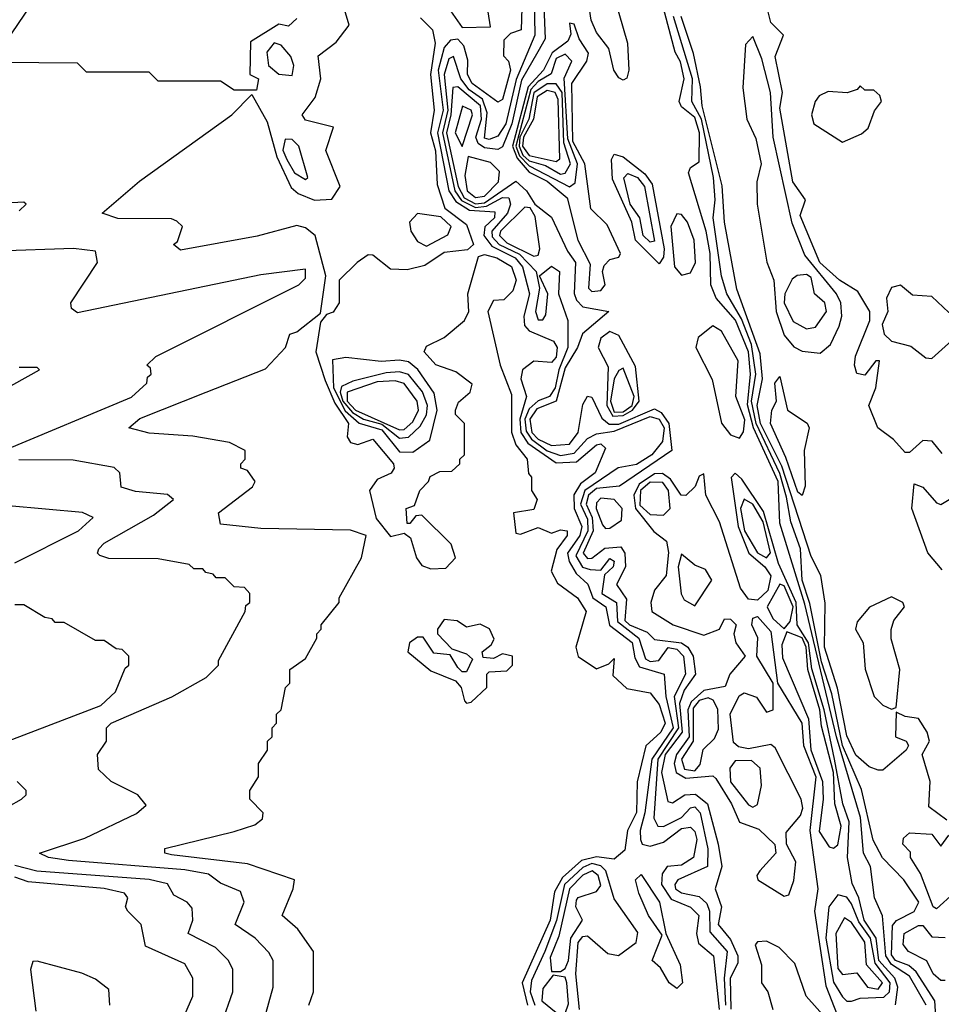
# Model space of a CAD drawing. Extents: x 2889633 to 3052318, y 540750 to 918690.
# Tile 647 of 656: x 2961826 to 2963886, y 873837 to 876038. Entities that reach past the tile are written whole.
import ezdxf

# ---------------------------------------------------------------- set-up
doc = ezdxf.new("R2010")
doc.units = 0

msp = doc.modelspace()

# ---------------------------------------------------------------- linework, layer by layer
at = {"layer": '0CON02XD'}
for points in [[(2961795, 875987.5), (2961948.8, 876215), (2961945, 876230), (2961883, 876213), (2961870, 876215), (2961870, 876225), (2961875, 876237.5), (2961955, 876320), (2961960, 876335), (2961958.3, 876348.3), (2961950, 876355), (2961960, 876365), (2961955, 876380), (2961885, 876380), (2961863, 876377), (2961855, 876370), (2961805, 876370)], [(2963852.5, 873835), (2963815, 873899.4), (2963775, 873926.1), (2963762.2, 873945), (2963754.4, 874034.4), (2963736.7, 874075), (2963728, 874145), (2963711.9, 874175), (2963705.4, 874254.6), (2963652, 874435), (2963580.9, 874730.9), (2963525, 874912.5), (2963521.6, 875005), (2963466.1, 875125), (2963453, 875177), (2963459.7, 875245), (2963455.2, 875295.2), (2963426.2, 875366.2), (2963382.5, 875415), (2963370.8, 875445), (2963369.6, 875515), (2963360.4, 875565), (2963320.8, 875695), (2963325, 875707.5), (2963345, 875720), (2963345.3, 875785), (2963335, 875818.6), (2963305, 875842.5), (2963300, 875855), (2963311.4, 875905), (2963303.2, 875943.2), (2963290.8, 875965), (2963238, 876165)], [(2962950, 876115), (2962946.7, 876015), (2962923, 876007), (2962908.3, 875991.7), (2962907, 875957), (2962918.8, 875945), (2962922.9, 875925), (2962905, 875858.8), (2962895, 875853.3), (2962837.1, 875895), (2962827.1, 875915), (2962827.3, 875947.3), (2962818.8, 875978.8), (2962805, 875993.8), (2962788.6, 875991.4), (2962774.6, 875975.4), (2962761.1, 875925), (2962772.5, 875835), (2962760, 875785), (2962785.4, 875655), (2962801.1, 875631.1), (2962831.6, 875611.6), (2962888.1, 875608.1), (2962887.1, 875595), (2962865.4, 875574.6), (2962863.5, 875555), (2962881, 875531), (2962933.1, 875505), (2962950, 875485), (2962965.5, 875425), (2962952.9, 875375), (2962954.3, 875354.3), (2962965, 875342), (2963018.8, 875318.8), (2963027.5, 875305), (2963025, 875283.3), (2963015, 875271.2), (2962975, 875274), (2962950, 875255), (2962945.8, 875235), (2962958.6, 875195), (2962943.8, 875145), (2962946, 875115), (2962961.4, 875091.4), (2963025, 875047.3), (2963070.9, 875049.1), (2963115, 875087.1), (2963125, 875089.2), (2963135, 875080), (2963112.5, 875025), (2963079.5, 875000.5), (2963064.4, 874975.6), (2963065.5, 874945), (2963082.5, 874905), (2963077.9, 874885), (2963050.5, 874845), (2963053.8, 874826.2)], [(2962975.4, 876125), (2962977.3, 876002.7), (2962935.8, 875904.2), (2962912.2, 875805), (2962895, 875777.5), (2962875, 875770), (2962865, 875772.5), (2962870.9, 875829.1), (2962860.1, 875860.1), (2962830.7, 875880.7), (2962811.8, 875905), (2962795.6, 875955.6), (2962785, 875950), (2962774.7, 875915), (2962782.9, 875835), (2962770.8, 875785), (2962798.6, 875655), (2962813.6, 875633.6), (2962845, 875618), (2962869, 875621), (2962905, 875640), (2962919.1, 875639.1), (2962922.9, 875625), (2962916.5, 875605), (2962881.5, 875565), (2962881.9, 875551.9), (2962897.8, 875535), (2962943.4, 875513.4), (2962980, 875475), (2962987.5, 875437.5), (2962979.2, 875385), (2962985, 875366.7), (2962995, 875366.7), (2963002.3, 875377.7), (2963006.7, 875425), (2962987.5, 875465), (2963015, 875486.7), (2963032.5, 875475), (2963030, 875425), (2963051.4, 875365), (2963051.5, 875305), (2963030.8, 875255), (2963023.1, 875215), (2963010, 875195), (2962985, 875185.7), (2962965, 875167.8), (2962955.3, 875145), (2962957.8, 875117.8), (2962969.9, 875099.9), (2963005, 875073.8), (2963035, 875063.6), (2963065, 875068.9), (2963095, 875101.4), (2963115, 875111.9), (2963155, 875118.2), (2963235, 875150.4), (2963255, 875144.5), (2963266.6, 875125), (2963262.5, 875095), (2963238.6, 875065), (2963205, 875043.5), (2963163.9, 875036.1), (2963089.2, 874985), (2963079.3, 874955), (2963095, 874921.2), (2963095.9, 874895), (2963069.1, 874839.1), (2963084.1, 874814.1), (2963101.4, 874808.6), (2963125, 874807.5), (2963145, 874833.3), (2963155, 874827.5), (2963152.5, 874815), (2963133, 874797), (2963127.5, 874755), (2963160, 874735), (2963162.3, 874692.3), (2963210, 874655), (2963225, 874609.2), (2963235, 874603.3), (2963254.5, 874605.5), (2963275.7, 874634.3), (2963295, 874630.6), (2963310, 874615), (2963314.2, 874575), (2963288.8, 874525), (2963298.8, 874455), (2963252.2, 874385), (2963243.2, 874253.2), (2963252.5, 874235), (2963265, 874234), (2963305.4, 874254.6), (2963325, 874276), (2963335, 874278), (2963347.1, 874265), (2963364.4, 874184.4), (2963363.3, 874145), (2963296.7, 874115), (2963290, 874105), (2963292, 874095), (2963305, 874086), (2963345, 874077.5), (2963362.2, 874062.2), (2963368.1, 874045), (2963368.5, 873998.5), (2963407.5, 873955), (2963400.7, 873895), (2963403.3, 873835)], [(2963147.5, 876115), (2963184.2, 875985), (2963187.5, 875925), (2963183, 875907), (2963175, 875902.5), (2963165, 875907.5), (2963154, 875925), (2963143, 875973), (2963115, 876008.8), (2963103.3, 876036.7), (2963090.7, 876120.7)], [(2962996.2, 876105), (2963000.6, 875995), (2962984, 875966), (2962947.8, 875902.2), (2962926.1, 875805), (2962905, 875753.3), (2962895, 875747.5), (2962865, 875750.8), (2962850.7, 875760.7), (2962845.4, 875775), (2962858.1, 875815), (2962855.9, 875845), (2962805, 875887.1), (2962793.8, 875886.2), (2962789.8, 875825), (2962780, 875785), (2962805.7, 875665), (2962819.3, 875639.3), (2962845, 875625.8), (2962865, 875628.1), (2962935, 875676.7), (2962958.8, 875655), (2962977.5, 875625), (2963015, 875596.2), (2963050.2, 875520.2), (2963068.5, 875495), (2963065.5, 875425.5), (2963070.9, 875410.9), (2963085, 875395.8), (2963142.5, 875385), (2963084.3, 875335.7), (2963073.1, 875305), (2963045, 875259.2), (2963025.3, 875184.7), (2962982.2, 875167.8), (2962965.9, 875145), (2962970.6, 875115), (2962985, 875100.3), (2963015, 875085.5), (2963055, 875088.6), (2963074.4, 875115), (2963085, 875177.5), (2963095, 875196), (2963105, 875193.8), (2963127.2, 875147.2), (2963143.6, 875133.6), (2963165, 875133.8), (2963245, 875168.1), (2963259.5, 875159.5), (2963276.7, 875135), (2963283.8, 875075), (2963166.7, 874995), (2963115, 874990), (2963097.3, 874975), (2963091.8, 874955), (2963105.2, 874925), (2963108.1, 874895), (2963085.8, 874845), (2963095, 874832.9), (2963105, 874834.3), (2963133.6, 874856.4), (2963169.7, 874859.7), (2963178.6, 874845), (2963180, 874815), (2963160, 874775), (2963182.1, 874742.1), (2963178.9, 874695), (2963189.2, 874685), (2963228.7, 874668.7), (2963245, 874652.5), (2963305, 874644.6), (2963319.5, 874635), (2963331.5, 874615), (2963336.5, 874575), (2963311.1, 874538.9), (2963301, 874509), (2963306.6, 874445), (2963268.8, 874395), (2963260.7, 874355), (2963275, 874290), (2963285, 874287.5), (2963312.5, 874305), (2963336.2, 874306.2), (2963363.3, 874285), (2963386.9, 874195), (2963395.7, 874145), (2963380.8, 874095), (2963394.3, 874055), (2963387.1, 874015), (2963415, 873982), (2963431.1, 873945), (2963431.4, 873928.6), (2963414, 873895), (2963415.9, 873825.9)], [(2962472.5, 873835), (2962482.5, 873865), (2962482.5, 873955), (2962447.5, 874005), (2962412.5, 874035), (2962437.5, 874095), (2962440, 874115), (2962335, 874151.2), (2962165, 874171.2), (2962150, 874175), (2962150, 874185), (2962305, 874223.3), (2962351.7, 874238.3), (2962368.3, 874251.7), (2962370, 874265), (2962340, 874295), (2962340, 874315), (2962360, 874345), (2962360, 874375), (2962380, 874405), (2962380, 874425), (2962390, 874435), (2962390, 874455), (2962400, 874465), (2962400, 874485), (2962410, 874495), (2962420, 874545), (2962430, 874555), (2962430, 874585), (2962465, 874610), (2962490, 874655), (2962490, 874665), (2962500, 874675), (2962500, 874685), (2962540, 874735), (2962540, 874745), (2962590, 874835), (2962600, 874885), (2962565, 874896.7), (2962365, 874900), (2962275, 874910), (2962270, 874935), (2962346.4, 874993.6), (2962352.5, 875005), (2962335, 875030), (2962320, 875035), (2962320, 875045), (2962330, 875055), (2962330, 875075), (2962295, 875092.5), (2962213, 875107), (2962115, 875113.3), (2962070, 875125), (2962094.1, 875145.9), (2962242.5, 875205), (2962375, 875257.5), (2962420, 875305), (2962430, 875335), (2962445, 875340), (2962498.3, 875381.7), (2962510, 875465), (2962486.2, 875555), (2962465, 875572.5), (2962445, 875577.5), (2962356.4, 875553.6), (2962185, 875522.5), (2962170, 875535), (2962178.3, 875541.7), (2962190, 875575), (2962177, 875587), (2962165, 875592.5), (2962045, 875593.3), (2962010, 875605), (2962093.6, 875676.4), (2962300, 875825), (2962345, 875870), (2962379.1, 875809.1), (2962400.7, 875730.7), (2962432.8, 875662.8), (2962448.7, 875648.7), (2962485, 875634.3), (2962523.8, 875636.2), (2962542.5, 875665), (2962510, 875745), (2962527, 875797), (2962465, 875813.3), (2962457.5, 875825), (2962486.4, 875863.6), (2962498.8, 875905), (2962493, 875957), (2962533, 875987), (2962562.5, 876025), (2962547.5, 876075)], [(2962783.8, 876065), (2962815, 876020), (2962878.3, 876021.7), (2962873.3, 876055)], [(2963887.7, 875067.7), (2963865.8, 875095.8), (2963845, 875096.7), (2963815, 875070), (2963805, 875070), (2963779.4, 875099.4), (2963744.2, 875125), (2963724, 875175), (2963740, 875215), (2963747.5, 875275), (2963740, 875275), (2963715, 875243.3), (2963697, 875247), (2963692, 875265), (2963694.2, 875285.8), (2963726.2, 875365), (2963726.2, 875385), (2963699.7, 875429.7), (2963658.8, 875455), (2963614.5, 875495), (2963570.3, 875599.7), (2963582.5, 875635), (2963554.4, 875675), (2963525, 875840), (2963531.4, 875875), (2963514.4, 875955.6), (2963533, 876003), (2963505, 876031.2), (2963498.9, 876055)], [(2962445, 876040), (2962427, 876023), (2962405, 876027.5), (2962341.7, 875988.3), (2962340, 875915), (2962360, 875905), (2962355, 875880), (2962305, 875880), (2962275, 875900), (2962135, 875900), (2962115, 875920), (2961975, 875920), (2961955, 875940), (2961781.7, 875941.7)], [(2962721.7, 876041.7), (2962748.8, 876015), (2962754.3, 875985), (2962744.2, 875915), (2962752.5, 875835), (2962744.3, 875785), (2962755.5, 875744.5), (2962758.8, 875668.8), (2962776.4, 875616.4), (2962825, 875580), (2962840, 875535), (2962827, 875523), (2962775, 875517.5), (2962731.7, 875488.3), (2962691.7, 875478.3), (2962655, 875480), (2962615, 875511.2), (2962605, 875512), (2962580, 875495), (2962540, 875455), (2962540, 875405), (2962526.4, 875383.6), (2962511.7, 875378.3), (2962498.3, 875361.7), (2962488, 875295), (2962508.9, 875231.1), (2962530.2, 875180.2), (2962560.8, 875135), (2962557.5, 875105), (2962565, 875092.5), (2962581.7, 875088.3), (2962615, 875100), (2962661.2, 875045), (2962663.3, 875035), (2962656, 875024), (2962625, 875010), (2962607.5, 874985), (2962622.7, 874922.7), (2962655, 874882.5), (2962685, 874890), (2962699.3, 874879.3), (2962712.5, 874835), (2962725, 874817.5), (2962745, 874810), (2962778.3, 874811.7), (2962800, 874835), (2962790, 874865), (2962725, 874930), (2962711.7, 874928.3), (2962698.3, 874911.7), (2962691.7, 874911.7), (2962690, 874945), (2962708.3, 874951.7), (2962720, 874985), (2962740, 875005), (2962743.6, 875016.4), (2962765, 875027.5), (2962791.7, 875028.3), (2962810, 875045), (2962810, 875055), (2962820, 875065), (2962820, 875135), (2962800, 875155), (2962800, 875165), (2962807, 875183), (2962832.5, 875205), (2962837, 875223), (2962800.7, 875250.7), (2962756.4, 875266.4), (2962730, 875295), (2962735, 875307.5), (2962775, 875327.5), (2962820, 875365), (2962830, 875385), (2962827.5, 875425), (2962851.7, 875508.3), (2962865, 875512.5), (2962892.5, 875505), (2962925, 875486), (2962936, 875455), (2962928.3, 875431.7), (2962908.3, 875411.7), (2962885, 875410), (2962872.5, 875385), (2962900, 875265), (2962925, 875200), (2962925.6, 875115.6), (2962935, 875087.5), (2962960, 875055), (2962963, 875023), (2962970, 875015), (2962970, 874985), (2962982.5, 874965), (2962975, 874942.5), (2962930, 874935), (2962935, 874890), (2962945, 874887.5), (2962985, 874902.5), (2963015, 874890), (2963035, 874897.5), (2963050, 874895), (2963050, 874885), (2963026.9, 874853.1), (2963013.8, 874805), (2963028.3, 874778.3), (2963072.5, 874745), (2963092.5, 874715), (2963068.8, 874635), (2963073.9, 874613.9), (2963115, 874586.7), (2963142.5, 874597.5), (2963155, 874610), (2963151.7, 874571.7), (2963183, 874543), (2963235, 874533.3), (2963255, 874506.7), (2963268.6, 874465), (2963258.8, 874445), (2963225.8, 874414.2), (2963206, 874334), (2963204.4, 874265.6), (2963184.4, 874225), (2963178.3, 874181.7), (2963155, 874161.4), (2963115, 874166.2), (2963081.6, 874158.4), (2963039.5, 874120.5), (2963021.5, 874088.5), (2963011.8, 874025), (2962948.9, 873885), (2962960.9, 873835)], [(2963105, 875430), (2963125, 875432.2), (2963134.4, 875445), (2963128.6, 875475), (2963132.1, 875487.9), (2963145, 875501.2), (2963165, 875506.7), (2963169.2, 875515), (2963138.8, 875578.8), (2963102.5, 875615), (2963088.8, 875715), (2963062.6, 875765), (2963060, 875895), (2963094, 875945), (2963097.3, 875962.7), (2963076.2, 875995), (2963065, 876027.5), (2963055, 876030), (2963057.5, 876005), (2963050.8, 875989.2), (2963016.3, 875963.7), (2962996.7, 875925), (2962962.3, 875887.7), (2962927.7, 875755), (2962937.8, 875727.8), (2962965, 875696.9), (2963005, 875676.4), (2963049.6, 875639.6), (2963073.2, 875545), (2963101.4, 875491.4), (2963097.4, 875437.4), (2963105, 875430)], [(2963876.4, 873773.6), (2963871.9, 873845), (2963829.6, 873909.6), (2963813.3, 873923.3), (2963783.3, 873935), (2963775, 873947.5), (2963777.3, 874012.7), (2963785.6, 874024.4), (2963825, 874044.2), (2963835.6, 874065), (2963802, 874115), (2963754.5, 874164.5), (2963733.5, 874203.5), (2963707.3, 874317.3), (2963665.3, 874415), (2963641.1, 874531.1), (2963617.9, 874602.1), (2963592.5, 874732.5), (2963574.7, 874785), (2963571.5, 874855), (2963550, 874915), (2963540, 874970), (2963525, 875023.1), (2963471.9, 875135), (2963461.6, 875185), (2963471.6, 875245), (2963461.7, 875311.7), (2963439.2, 875369.1), (2963406.7, 875425), (2963394.5, 875464.5), (2963375.7, 875594.3), (2963380.5, 875635), (2963376.9, 875685), (2963349.7, 875815), (2963328.1, 875855), (2963329.6, 875905), (2963287.7, 876045)], [(2963898.3, 874248.3), (2963858.3, 874278.3), (2963860.8, 874335), (2963843.3, 874395), (2963860, 874425), (2963854.2, 874445), (2963835, 874476), (2963805, 874480), (2963785, 874490), (2963783.8, 874435), (2963807.5, 874425), (2963812.5, 874415), (2963807.5, 874405), (2963755, 874360), (2963745, 874360), (2963725, 874367.5), (2963695, 874393.8), (2963675, 874436.7), (2963653.8, 874543.8), (2963624.6, 874635), (2963626.4, 874733.6), (2963616.7, 874795), (2963595, 874837.5), (2963529.6, 875039.6), (2963481.9, 875135), (2963474.7, 875175.3), (2963486.5, 875235), (2963480.9, 875290.9), (2963429.2, 875435), (2963401.4, 875585), (2963396.3, 875666.3), (2963351.2, 875845), (2963347.6, 875887.6), (2963332.2, 875962.2), (2963304.5, 876045)], [(2962435, 875912.5), (2962438.8, 875935), (2962432, 875955), (2962410.3, 875980.3), (2962394.5, 875985.5), (2962378.1, 875965), (2962381.9, 875935), (2962405, 875916), (2962435, 875912.5)], [(2963615, 875292.5), (2963638.3, 875311.7), (2963657.7, 875352.3), (2963664, 875375), (2963661.2, 875405), (2963652, 875425), (2963581.2, 875511.2), (2963552.6, 875582.6), (2963510, 875775), (2963504, 875875), (2963485, 875950), (2963465, 876000), (2963448.3, 875981.7), (2963442.5, 875885), (2963451.2, 875815), (2963471.7, 875771.7), (2963483.3, 875715), (2963473.8, 875675), (2963474.3, 875625), (2963495.7, 875495.7), (2963512, 875455), (2963516.7, 875385), (2963535, 875332.5), (2963556.1, 875306.1), (2963575, 875296.7), (2963615, 875292.5)], [(2963055, 875664.3), (2963067.3, 875672.7), (2963072.5, 875715), (2963051.5, 875771.5), (2963043, 875907), (2963060, 875945), (2963045, 875960.6), (2963025, 875950.8), (2963013.8, 875916.2), (2962985, 875899.6), (2962968.8, 875881.2), (2962934.8, 875755), (2962942.9, 875732.9), (2962965, 875710.6), (2963055, 875664.3)], [(2963035, 875692.2), (2963045, 875694.3), (2963057.1, 875715), (2963042.3, 875762.3), (2963038.4, 875875), (2963025, 875894.5), (2963005, 875893.9), (2962975, 875874.4), (2962963.9, 875815), (2962943.8, 875775), (2962942, 875755), (2962950.5, 875735), (2962965, 875722.4), (2963001.3, 875711.3), (2963035, 875692.2)], [(2963025, 875720.8), (2963033.6, 875726.4), (2963029.2, 875859.2), (2963022.9, 875875), (2963005, 875879.2), (2962982.7, 875865), (2962974.2, 875815), (2962951.9, 875775), (2962950, 875755), (2962965, 875733.6), (2963025, 875720.8)], [(2963665, 875764), (2963707.7, 875782.3), (2963722.5, 875795), (2963736.4, 875833.6), (2963752.5, 875855), (2963748.3, 875868.3), (2963735, 875880), (2963715, 875880), (2963705, 875890), (2963698.3, 875881.7), (2963675.8, 875874.2), (2963632.9, 875877.1), (2963612.9, 875867.1), (2963603.8, 875855), (2963595.8, 875825), (2963601.2, 875805), (2963665, 875764)], [(2962815, 875753.8), (2962837.8, 875825), (2962835, 875835.5), (2962815.6, 875844.4), (2962799.3, 875785), (2962815, 875753.8)], [(2962465, 875680), (2962470, 875685), (2962450, 875755), (2962435, 875770), (2962419.3, 875770.7), (2962414.4, 875745.6), (2962422.9, 875725), (2962440, 875695), (2962465, 875680)], [(2962845, 875639.8), (2962865, 875643), (2962896.4, 875675), (2962898.1, 875698.1), (2962878, 875718), (2962828.3, 875731.7), (2962820.9, 875689.1), (2962826.2, 875655), (2962845, 875639.8)], [(2963255, 875492), (2963202.7, 875545), (2963194.4, 875585), (2963150.9, 875680.9), (2963148.8, 875725), (2963155, 875736.7), (2963175, 875730.8), (2963223, 875693), (2963240, 875670), (2963266.6, 875525), (2963265, 875506.7), (2963255, 875492)], [(2963235, 875540), (2963219.2, 875555), (2963211.9, 875595), (2963190.4, 875625), (2963176.2, 875683.8), (2963185, 875693.8), (2963207.1, 875685), (2963222.2, 875665), (2963245, 875542.5), (2963235, 875540)], [(2961825, 875610), (2961840, 875625), (2961835, 875630), (2961795, 875627.5)], [(2962975, 875509.2), (2962985, 875511.2), (2962988.6, 875525), (2962978, 875598), (2962967, 875617), (2962955, 875618.8), (2962900.5, 875565), (2962898.5, 875555), (2962915, 875538.9), (2962975, 875509.2)], [(2962735, 875531.2), (2962783, 875557), (2962790, 875575), (2962767, 875597), (2962715, 875604.2), (2962697.1, 875585), (2962700.5, 875565), (2962715, 875542), (2962735, 875531.2)], [(2963305, 875466.7), (2963325, 875471.4), (2963336.4, 875495), (2963333.8, 875545), (2963318.9, 875585), (2963305, 875602), (2963295, 875603.8), (2963281.3, 875575), (2963289.6, 875485), (2963305, 875466.7)], [(2961790, 875075), (2962076.1, 875193.9), (2962110, 875225), (2962111.7, 875238.3), (2962120, 875245), (2962118.3, 875258.3), (2962110, 875265), (2962130, 875285), (2962450, 875445), (2962465, 875460), (2962465, 875480), (2962365, 875467.5), (2961955, 875382.5), (2961941.7, 875391.7), (2961940, 875405), (2962000, 875495), (2961995, 875520), (2961946.2, 875526.2), (2961775, 875520)], [(2963585, 875346.7), (2963605, 875350), (2963629.2, 875385), (2963626, 875405), (2963602.5, 875425), (2963595, 875461.2), (2963585, 875468), (2963564, 875466), (2963552.5, 875457.5), (2963536, 875425), (2963534.6, 875404.6), (2963555, 875363.3), (2963585, 875346.7)], [(2963865, 875280), (2963909.7, 875320.3), (2963961.2, 875348.8), (2963970, 875365), (2963968, 875378), (2963958, 875388), (2963945, 875390), (2963902.7, 875382.7), (2963865, 875418.8), (2963821.7, 875421.7), (2963795, 875443.8), (2963775, 875438.8), (2963763.8, 875415), (2963766.7, 875385), (2963753.9, 875356.1), (2963758, 875335), (2963775, 875318.8), (2963818, 875308), (2963851.7, 875281.7), (2963865, 875280)], [(2963435, 875102.5), (2963443.5, 875116.5), (2963446.8, 875143.2), (2963426.9, 875195), (2963431.9, 875275), (2963395, 875341.2), (2963375, 875353.3), (2963342.7, 875327.3), (2963337.5, 875305), (2963373.5, 875233.5), (2963395, 875135.7), (2963415, 875110), (2963435, 875102.5)], [(2963151.6, 875151.6), (2963175, 875152.6), (2963195.9, 875165), (2963210.3, 875185), (2963202.5, 875262.5), (2963165, 875331.9), (2963145, 875340.9), (2963125, 875325.6), (2963118.7, 875305), (2963141.3, 875261.3), (2963138.5, 875175), (2963151.6, 875151.6)], [(2962705, 875070.8), (2962742.3, 875097.7), (2962758.9, 875165), (2962752.6, 875202.6), (2962715.5, 875255.5), (2962695, 875272.5), (2962675, 875276.2), (2962633.8, 875273.8), (2962555, 875282.5), (2962525, 875277.5), (2962527.5, 875215), (2962553.4, 875163.4), (2962585, 875135.4), (2962635, 875120.5), (2962675, 875071.4), (2962705, 875070.8)], [(2961780, 875205), (2961870, 875255), (2961865, 875260), (2961825, 875260)], [(2963155, 875160.3), (2963175, 875160.9), (2963194.7, 875175), (2963199.4, 875195), (2963175, 875258.8), (2963165, 875253.8), (2963154.6, 875235), (2963146.6, 875185), (2963155, 875160.3)], [(2962675, 875101.9), (2962695, 875104.2), (2962721.2, 875128.8), (2962735.4, 875154.6), (2962737.8, 875175), (2962726, 875206), (2962695, 875244.3), (2962675, 875250.5), (2962645, 875248.2), (2962570.4, 875229.6), (2962545, 875217.5), (2962542.2, 875205), (2962548.4, 875185), (2962569.7, 875159.7), (2962594.4, 875144.4), (2962635, 875133.6), (2962675, 875101.9)], [(2963575, 874973.8), (2963565, 874981.2), (2963538.8, 875058.8), (2963504, 875135), (2963507.5, 875165), (2963517.5, 875185), (2963513.8, 875225), (2963525, 875240), (2963542.5, 875165), (2963585.8, 875135.8), (2963590.8, 875125), (2963579.4, 875075), (2963581.4, 874995), (2963575, 874973.8)], [(2962675, 875121.2), (2962685, 875121.8), (2962705, 875138.6), (2962717.5, 875165), (2962714.4, 875185), (2962685, 875224.3), (2962665, 875230.5), (2962625, 875228.2), (2962557.5, 875205), (2962558.1, 875185), (2962576.2, 875165), (2962675, 875121.2)], [(2962373.3, 873805), (2962392.5, 873875), (2962392.5, 873935), (2962383, 873953), (2962352.5, 873985), (2962307.5, 874015), (2962327.5, 874065), (2962319.3, 874089.3), (2962275, 874107.5), (2962247.7, 874127.7), (2962195, 874137.1), (2961935, 874158), (2961890, 874165), (2961870, 874175), (2961971.7, 874208.3), (2962087, 874263), (2962108.3, 874281.7), (2962090, 874305), (2962030, 874335), (2962001.7, 874361.7), (2962000, 874395), (2962020, 874425), (2962020, 874455), (2962030, 874465), (2962165.9, 874524.1), (2962243, 874567), (2962270, 874595), (2962270, 874605), (2962330, 874715), (2962331.7, 874728.3), (2962340, 874735), (2962340, 874755), (2962328.3, 874768.3), (2962305, 874770), (2962285, 874790), (2962265, 874790), (2962258.3, 874798.3), (2962241.7, 874801.7), (2962235, 874810), (2962215, 874810), (2962205, 874820), (2962135, 874832.5), (2962025, 874833.3), (2962005, 874840), (2962000, 874845), (2962002.5, 874855), (2962015, 874867.5), (2962125, 874930), (2962170, 874965), (2962156.4, 874976.4), (2962085, 874983.3), (2962053, 874993), (2962050, 875025), (2962037, 875037), (2961945, 875053.3), (2961823.9, 875053.9)], [(2963784, 873836), (2963789.1, 873875), (2963782.3, 873895), (2963746.2, 873935), (2963740.3, 873985), (2963713.9, 874025), (2963701.5, 874075), (2963686.7, 874106.7), (2963676.4, 874165), (2963680, 874245), (2963666.2, 874285), (2963647.2, 874385), (2963624.3, 874495), (2963596.5, 874586.5), (2963588.8, 874645), (2963563.8, 874685), (2963561.9, 874735), (2963521.8, 874821.8), (2963488.4, 874938.4), (2963440.3, 875010.3), (2963425, 875023.8), (2963416, 875014), (2963432, 874905), (2963455.5, 874845), (2963491.5, 874815), (2963504.6, 874794.6), (2963498.5, 874761.5), (2963475, 874740), (2963455, 874742), (2963437.3, 874767.3), (2963390, 874915), (2963360, 874975), (2963355, 875022.5), (2963345, 875017.5), (2963335.8, 874994.2), (2963315, 874974), (2963304.5, 874974.5), (2963280.8, 875010.8), (2963263, 875023), (2963245, 875022.3), (2963210.5, 874999.5), (2963198.6, 874975), (2963202.1, 874945), (2963243.7, 874893.7), (2963271.7, 874871.7), (2963276.5, 874846.5), (2963271.2, 874795), (2963245, 874762.5), (2963236.7, 874735), (2963238.6, 874715), (2963286.7, 874685), (2963355, 874662), (2963390, 874675), (2963401.7, 874698.3), (2963415, 874697.5), (2963427.5, 874685), (2963422.5, 874665), (2963426.7, 874645), (2963447.5, 874615), (2963413.3, 874575), (2963403, 874547), (2963355, 874538.1), (2963326.8, 874513.2), (2963319.5, 874495), (2963322.4, 874435), (2963294.1, 874395), (2963289.2, 874375), (2963293.5, 874355), (2963315, 874342.3), (2963375, 874347.5), (2963381.7, 874341.7), (2963417.1, 874285), (2963435, 874243.8), (2963478.1, 874228.1), (2963514.2, 874194.2), (2963515.8, 874175), (2963480, 874135), (2963473.8, 874125), (2963476.2, 874115), (2963535, 874078.8), (2963545, 874081.2), (2963556.6, 874113.4), (2963560.6, 874155), (2963540, 874195), (2963539.3, 874220.7), (2963571.2, 874258.8), (2963576.7, 874275), (2963572.9, 874295), (2963515, 874410), (2963505, 874417.5), (2963455, 874408), (2963432.3, 874412.3), (2963421.7, 874421.7), (2963414, 874485), (2963433.8, 874526.2), (2963445, 874533.3), (2963473, 874523), (2963495, 874490), (2963510, 874495), (2963510, 874555), (2963473.3, 874615), (2963475.9, 874655.9), (2963462.5, 874685), (2963465, 874700), (2963475, 874703.3), (2963505, 874670), (2963520, 874555), (2963574.3, 874465), (2963578.2, 874415), (2963605.9, 874345), (2963592, 874225), (2963610, 874095), (2963602.5, 874045), (2963628.2, 873878.2), (2963653, 873813)], [(2963265, 874930), (2963280, 874945), (2963276.4, 874985), (2963263.2, 875003.2), (2963235, 875003.8), (2963213.4, 874985), (2963212.3, 874952.3), (2963235, 874931.5), (2963265, 874930)], [(2963887.7, 874807.7), (2963855.9, 874845.9), (2963820, 874945), (2963825, 875000), (2963845, 874992.5), (2963875, 874957.5), (2963885, 874953.8), (2963910.7, 874969.3)], [(2961815, 874823.3), (2961957.5, 874895), (2961990, 874925), (2961966.1, 874936.1), (2961800.7, 874950.7)], [(2963135, 874900.5), (2963145, 874900.8), (2963171.2, 874918.8), (2963172.8, 874945), (2963154.4, 874965), (2963125, 874968), (2963115, 874957.5), (2963114.8, 874945), (2963128.3, 874908.3), (2963135, 874900.5)], [(2963495, 874834.4), (2963504.1, 874845.9), (2963487.8, 874915), (2963465, 874954.5), (2963445, 874965.7), (2963436.9, 874945), (2963446.4, 874895), (2963475, 874845.7), (2963495, 874834.4)], [(2963335, 874727.5), (2963373.3, 874785), (2963358.8, 874808.8), (2963335, 874818), (2963305, 874843.3), (2963297.5, 874815), (2963304.3, 874754.3), (2963311.1, 874741.1), (2963335, 874727.5)], [(2963053.8, 874826.2), (2963069.5, 874799.5), (2963095.6, 874775.6), (2963106.9, 874745), (2963135.8, 874725), (2963144.5, 874684.5), (2963195.3, 874645.3), (2963201.1, 874611.1), (2963211.4, 874591.4), (2963266.2, 874575), (2963270.5, 874525), (2963286.7, 874455), (2963239.3, 874385), (2963223.6, 874265), (2963212.5, 874225), (2963213.8, 874205), (2963217.5, 874195), (2963235, 874190), (2963265, 874199.2), (2963305, 874230), (2963325, 874232.5), (2963335, 874223.3), (2963339.4, 874205), (2963332, 874165), (2963305, 874147.5), (2963273.3, 874145), (2963261.7, 874128.3), (2963260.6, 874105), (2963282.2, 874072.2), (2963325, 874053.8), (2963343.8, 874035), (2963338.8, 873995), (2963343.6, 873973.6), (2963376.7, 873945), (2963389.5, 873825)], [(2963535, 874676.2), (2963547.9, 874692.1), (2963554.7, 874725), (2963535, 874771.9), (2963525, 874775.8), (2963496.7, 874725), (2963509.5, 874699.5), (2963535, 874676.2)], [(2961775, 874415.7), (2962007.5, 874505), (2962040, 874535), (2962061.7, 874588.3), (2962070, 874595), (2962070, 874615), (2962055, 874630), (2962041.7, 874631.7), (2962015, 874650), (2961995, 874650), (2961925, 874690), (2961905, 874690), (2961898.3, 874698.3), (2961881.7, 874701.7), (2961835, 874730), (2961815, 874730)], [(2963775, 874496.7), (2963785, 874500), (2963793.6, 874585), (2963773.9, 874653.9), (2963774.3, 874674.3), (2963780, 874695), (2963803.8, 874725), (2963800, 874735), (2963775, 874747.5), (2963725.6, 874724.4), (2963698, 874692), (2963694, 874675), (2963711.2, 874645), (2963715.6, 874585.6), (2963735.7, 874525), (2963755, 874505.6), (2963775, 874496.7)], [(2962825, 874510), (2962835, 874512.5), (2962870, 874545), (2962870, 874575), (2962875, 874580), (2962915, 874582.5), (2962927.5, 874595), (2962927.5, 874615), (2962905, 874620), (2962885, 874610), (2962861.7, 874611.7), (2962860, 874625), (2962880, 874640), (2962886.7, 874653.3), (2962875.9, 874675.9), (2962855, 874686.2), (2962825, 874680), (2962803.9, 874693.9), (2962775, 874696.7), (2962760, 874675), (2962760, 874665), (2962791.7, 874631.7), (2962825, 874620), (2962838.3, 874608.3), (2962825, 874580), (2962815, 874580), (2962805, 874590), (2962788.3, 874618.3), (2962751.7, 874621.7), (2962727.5, 874657.5), (2962715, 874657.5), (2962697.5, 874645), (2962693.8, 874625), (2962745, 874582.5), (2962800, 874560), (2962812.5, 874545), (2962820, 874515), (2962825, 874510)], [(2963645, 874186.2), (2963655, 874193.3), (2963662.2, 874235), (2963647.8, 874285), (2963645.3, 874354.7), (2963618.4, 874458.4), (2963614.5, 874495), (2963587.6, 874585), (2963584.3, 874635), (2963575, 874656.1), (2963540.7, 874669.3), (2963529.6, 874640.4), (2963531.2, 874611.2), (2963589.5, 874475), (2963594.6, 874405.4), (2963620.4, 874335), (2963621.9, 874295), (2963613.3, 874223.3), (2963635, 874188.8), (2963645, 874186.2)], [(2963335, 874358.9), (2963346.9, 874373.1), (2963353.6, 874406.4), (2963379.2, 874430.8), (2963388.2, 874451.8), (2963386.7, 874496.7), (2963376.4, 874516.4), (2963365, 874521.8), (2963345, 874516.2), (2963331, 874499), (2963331.5, 874425), (2963305.5, 874385), (2963312.3, 874362.3), (2963335, 874358.9)], [(2963465, 874277.5), (2963475, 874283.3), (2963484.1, 874325.9), (2963481.2, 874365), (2963461.9, 874381.9), (2963425, 874381.4), (2963413.1, 874365), (2963415, 874333.8), (2963455, 874282.5), (2963465, 874277.5)], [(2961800.7, 874279.3), (2961830, 874295), (2961840, 874305), (2961840, 874315), (2961820, 874335)], [(2963915, 874086.2), (2963875, 874050), (2963867.5, 874055), (2963839.5, 874129.5), (2963817.5, 874165), (2963817, 874177), (2963800, 874195), (2963801.7, 874208.3), (2963815, 874220), (2963865, 874217.5), (2963885, 874190), (2963902.5, 874215)], [(2962277.5, 873795), (2962302.5, 873865), (2962302.5, 873915), (2962292.5, 873935), (2962263.6, 873963.6), (2962202.5, 873995), (2962212.5, 874025), (2962211.7, 874051.7), (2962200, 874065), (2962170.7, 874080.7), (2962155.9, 874105.9), (2962115, 874115.7), (2961864.4, 874134.4), (2961815, 874147.1)], [(2963077.5, 873825), (2963068.8, 873905), (2963074.5, 873975), (2963085, 873988.6), (2963095, 873990), (2963140.6, 873950.6), (2963164.3, 873945.7), (2963203.8, 873975), (2963207.3, 873997.3), (2963155, 874072.5), (2963135.8, 874135), (2963125, 874146.7), (2963105, 874151.8), (2963085, 874142.9), (2963043.9, 874105), (2963025.7, 874024.3), (2962999.6, 873955), (2962970.2, 873889.8), (2962967.1, 873865), (2962977.5, 873835)], [(2963035, 873910), (2963045, 873916.7), (2963052.9, 873935), (2963057.8, 873985), (2963084, 874025), (2963069.2, 874055), (2963070.5, 874069.5), (2963074.1, 874075.9), (2963115, 874089.2), (2963125, 874102.5), (2963118.9, 874125), (2963105.4, 874135.4), (2963085, 874125.5), (2963054.6, 874095), (2963030.9, 873989.1), (2963011.7, 873941.7), (2963015, 873910), (2963035, 873910)], [(2962182.5, 873785), (2962212.5, 873855), (2962212.5, 873895), (2962195, 873927.5), (2962107, 873967), (2962097.5, 874015), (2962067.5, 874045), (2962062.5, 874055), (2962067.5, 874075), (2962060, 874085), (2962015, 874095.7), (2961845, 874110.6), (2961815, 874121.4)], [(2963295, 873872.5), (2963277.5, 873885), (2963258.3, 873918.3), (2963240, 873935), (2963261.7, 873991.7), (2963231.2, 874035), (2963210, 874085), (2963202.5, 874115), (2963215, 874126.7), (2963256, 874065), (2963270, 873995), (2963302.5, 873925), (2963307.5, 873885), (2963295, 873872.5)], [(2963685, 873843.8), (2963705, 873850.8), (2963757.5, 873852.5), (2963770, 873865), (2963771.8, 873885), (2963738.5, 873928.5), (2963727.5, 873985), (2963701.5, 874021.5), (2963685, 874061.2), (2963675, 874076.2), (2963655, 874081.2), (2963634.3, 874055), (2963628.2, 873985), (2963645, 873886.2), (2963665, 873853.8), (2963675, 873843.8), (2963685, 873843.8)], [(2963745, 873870.6), (2963754.3, 873885), (2963718.8, 873925), (2963715, 873976), (2963685, 874020), (2963670, 874030), (2963650, 873995), (2963655, 873916.7), (2963665, 873903.3), (2963697, 873907), (2963721.2, 873875), (2963745, 873870.6)], [(2963895, 873890), (2963885, 873890), (2963867.5, 873905), (2963854, 873934), (2963812.5, 873955), (2963800.5, 873970.5), (2963803.3, 873995), (2963835, 874013.3), (2963845, 874013.3), (2963865, 873988), (2963895, 873986.2)], [(2963626.8, 873806.8), (2963584, 873855), (2963576.8, 873876.8), (2963558.3, 873928.3), (2963523.9, 873963.9), (2963495, 873978), (2963475, 873976.2), (2963470, 873970), (2963484.4, 873925), (2963483.8, 873885), (2963498, 873865), (2963509.2, 873825)], [(2962027.5, 873835), (2962025, 873870), (2961995, 873893.3), (2961965, 873906.2), (2961865, 873933.3), (2961855, 873932.5), (2961850, 873915), (2961861.6, 873821.6)], [(2963045, 873816.7), (2963052.3, 873837.7), (2963049.2, 873885), (2963045, 873897.5), (2963018.3, 873901.7), (2962995, 873872.5), (2962992.9, 873845), (2963025, 873818.6), (2963045, 873816.7)]]:
    msp.add_lwpolyline(points, dxfattribs=at)

doc.saveas('drawing.dxf')
